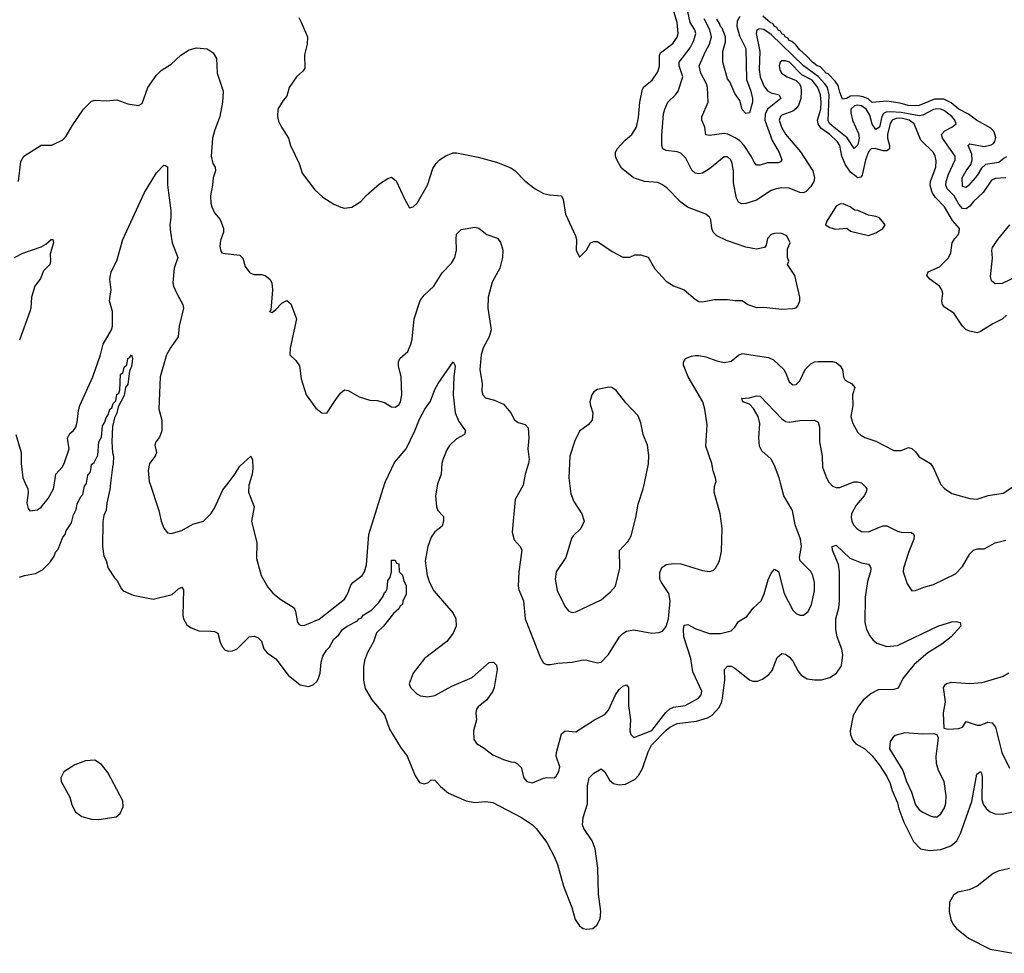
# Model space of a CAD drawing. Header units: inches. Extents: x 1473912 to 1647258, y 640388 to 773423.
# Tile 414 of 420: x 1601052 to 1606501, y 697399 to 702565. Entities that reach past the tile are written whole.
import ezdxf

# ---------------------------------------------------------------- set-up
doc = ezdxf.new("R2010")
doc.units = ezdxf.units.IN
doc.header["$MEASUREMENT"] = 0
doc.layers.add('B6609', color=7, linetype='Continuous')
doc.layers.add('B6700', color=7, linetype='Continuous')

msp = doc.modelspace()

# ---------------------------------------------------------------- linework, layer by layer
at = {"layer": 'B6609', "color": 5}
for points, elevation in [([(1601050, 699480.7), (1601078, 699490), (1601139.6, 699500.4), (1601179.1, 699520.9), (1601219.1, 699560.9), (1601242.9, 699597.1), (1601250, 699618.8), (1601264.4, 699635.6), (1601290, 699701), (1601303.6, 699716.4), (1601310, 699736), (1601338.4, 699781.6), (1601350, 699824.7), (1601365.3, 699854.7), (1601370, 699884.7), (1601390, 699926), (1601402, 699938), (1601410, 699984.7), (1601421.2, 699998.8), (1601421.4, 700000)], 620), ([(1601082.6, 700000), (1601096.4, 699970), (1601099.5, 699950), (1601092.4, 699890), (1601099.8, 699859.8), (1601108.2, 699848.2), (1601150, 699853.4), (1601170, 699868.2), (1601210, 699914.9), (1601239.7, 699970), (1601244.5, 700000)], 640), ([(1601554, 700000), (1601550, 699966), (1601533.4, 699890), (1601530.4, 699850.4), (1601518, 699822), (1601512.3, 699787.7), (1601510.3, 699650), (1601516.8, 699596.8), (1601530, 699572), (1601541, 699530), (1601576.3, 699476.3), (1601590, 699464.7), (1601615.5, 699415.5), (1601624.9, 699404.9), (1601680.4, 699380.4), (1601790, 699358), (1601895.5, 699384.5), (1601930, 699416.3), (1601950, 699424.7), (1601958.8, 699410), (1601954.4, 699270), (1601959.1, 699250), (1601976.7, 699216.7), (1602000.3, 699200.2), (1602044.2, 699184.2), (1602110, 699182), (1602130, 699178.9), (1602147.7, 699170), (1602160.9, 699120.9), (1602173.7, 699093.7), (1602190, 699077.1), (1602210, 699071.6), (1602230, 699072.9), (1602255.4, 699084.6), (1602321.2, 699150), (1602350, 699153.7), (1602370, 699147.3), (1602390, 699126), (1602403.1, 699083.1), (1602421.1, 699061.1), (1602470, 699027.7), (1602537.8, 698937.7), (1602604.6, 698884.6), (1602650, 698876), (1602675.6, 698884.4), (1602697.2, 698902.7), (1602704.7, 698915.2), (1602714, 698950), (1602719.7, 699010), (1602730, 699044), (1602750, 699077.1), (1602766.5, 699093.5), (1602790, 699137.6), (1602818.8, 699161.2), (1602839.3, 699190), (1602864.5, 699210), (1602921.6, 699238.4), (1602929.6, 699250), (1602943.8, 699256.2), (1602953.2, 699270), (1603000.1, 699299.9), (1603039.1, 699340.9), (1603063.9, 699376.1), (1603070, 699394.8), (1603078.9, 699401.1), (1603084.8, 699415.2), (1603090, 699462), (1603102, 699478), (1603109.2, 699510.8), (1603110, 699574), (1603130, 699574), (1603138, 699558), (1603150, 699554), (1603152, 699510), (1603170, 699492), (1603178, 699458), (1603190, 699434), (1603190, 699386), (1603173, 699347), (1603170, 699329.3), (1603158, 699322), (1603150, 699306), (1603121.1, 699278.9), (1603066, 699210), (1603027.5, 699172.5), (1603010, 699122), (1602976.7, 699063.3), (1602960.7, 699019.3), (1602954.9, 698985.1), (1602954, 698910), (1602964.4, 698864.4), (1603001, 698801), (1603070, 698718), (1603098.7, 698638.7), (1603159.9, 698539.9), (1603197, 698490), (1603240.5, 698380.5), (1603264.9, 698344.9), (1603290, 698337), (1603315.1, 698344.9), (1603330, 698358), (1603350, 698357.1), (1603381.5, 698321.5), (1603425.4, 698285.4), (1603522.2, 698242.2), (1603570, 698233.4), (1603630, 698238.9), (1603670, 698233.4), (1603828.2, 698150), (1603890, 698110.2), (1603910.3, 698090), (1603970, 698012.7), (1604012.6, 697930), (1604028.8, 697890), (1604060.9, 697770), (1604108.1, 697651.9), (1604126.1, 697586.1), (1604150.1, 697550.2), (1604170, 697536.5), (1604190, 697532.2), (1604223, 697537), (1604245.9, 697554.1), (1604263.5, 697590), (1604268.9, 697630), (1604254.3, 697725.7), (1604250.9, 697870.9), (1604236.8, 697976.8), (1604220.7, 698020.7), (1604173.3, 698090), (1604167.2, 698110), (1604169.8, 698150), (1604193.6, 698226.4), (1604195.2, 698324.8), (1604203.9, 698370), (1604230, 698396.5), (1604270, 698420.3), (1604290, 698403.8), (1604316.3, 698356.3), (1604338, 698338), (1604370, 698331.5), (1604404.9, 698335.1), (1604457.7, 698362.3), (1604476.4, 698383.5), (1604498.1, 698421.9), (1604530, 698514.3), (1604548.3, 698550), (1604630, 698634.6), (1604650, 698650.7), (1604690, 698671.4), (1604797.3, 698682.7), (1604857.6, 698702.4), (1604883.5, 698716.5), (1604922, 698758), (1604935.5, 698784.5), (1604940.8, 698810), (1604954.8, 698910), (1604953, 698970), (1604970, 698987), (1604990, 698987.4), (1605010, 698977.6), (1605090, 698912.6), (1605110, 698904.6), (1605134.7, 698905.2), (1605163.3, 698916.7), (1605197.3, 698942.7), (1605215.5, 698964.5), (1605244.4, 699035.6), (1605270, 699058.7), (1605290, 699054.9), (1605310, 699040.2), (1605330, 699016.5), (1605359.8, 698959.8), (1605377.7, 698937.7), (1605410, 698918.4), (1605450, 698911.5), (1605490, 698911.6), (1605535.2, 698924.8), (1605571.7, 698948.3), (1605599.8, 698990), (1605607.6, 699050), (1605601.5, 699081.5), (1605576.4, 699150), (1605569, 699190), (1605569.1, 699250), (1605585.7, 699310), (1605589.1, 699350), (1605588.2, 699510), (1605582.5, 699550), (1605549.8, 699630), (1605548.2, 699650), (1605570, 699658), (1605646.1, 699586.1), (1605710, 699560.2), (1605750, 699552.7), (1605759.5, 699539.5), (1605763.2, 699530), (1605760.2, 699510), (1605743.1, 699456.9), (1605730.2, 699370), (1605728.8, 699230), (1605738.3, 699190), (1605756.1, 699156.1), (1605773.2, 699133.2), (1605795.6, 699115.6), (1605850, 699096.5), (1605910, 699102.7), (1606132.7, 699210), (1606210, 699233.2), (1606235.2, 699235.2), (1606256.4, 699230), (1606259.6, 699210), (1606206.7, 699150), (1606155.3, 699110), (1606077.6, 699062.4), (1606002.3, 698997.7), (1605940.3, 698919.7), (1605914.2, 698865.8), (1605890, 698859.2), (1605803.4, 698856.6), (1605763.8, 698836.2), (1605720.6, 698799.4), (1605693.3, 698766.7), (1605664.3, 698715.7), (1605647.6, 698630), (1605648.9, 698610), (1605660.6, 698580.6), (1605678.6, 698558.6), (1605728.4, 698530), (1605770, 698491.1), (1605810, 698440.9), (1605850, 698377.4), (1605870, 698338.4), (1605879.8, 698299.8), (1605910, 698232.4), (1605917.6, 698197.6), (1605945.3, 698125.3), (1605998, 698018), (1606037.7, 697977.7), (1606087.9, 697967.9), (1606150, 697973.2), (1606205.7, 697994.3), (1606239, 698021), (1606259, 698061), (1606321.8, 698238.2), (1606348.5, 698390), (1606370, 698405.3), (1606377.4, 698390), (1606378.5, 698370), (1606377.4, 698250), (1606383.9, 698223.9), (1606400.3, 698200.3), (1606422, 698182), (1606450.8, 698170.8), (1606490, 698169), (1606550, 698182)], 620), ([(1601772.3, 700000), (1601822.3, 699850), (1601835.8, 699790), (1601850, 699751), (1601870, 699726), (1601890, 699722.8), (1601950, 699738), (1602010, 699773), (1602070, 699790.5), (1602110, 699830.4), (1602130, 699861.6), (1602177.1, 699962.9), (1602205.1, 700000)], 640), ([(1602323.8, 700000), (1602320.9, 699990), (1602319, 699950), (1602350.2, 699870), (1602335.5, 699790), (1602364, 699670), (1602363.4, 699583.4), (1602388.9, 699490), (1602425.1, 699425.1), (1602452.8, 699392.8), (1602497.1, 699357.1), (1602570.2, 699310.2), (1602578.9, 699290), (1602588.7, 699230), (1602599.3, 699219.3), (1602610, 699213.4), (1602630, 699214.9), (1602710, 699247.4), (1602850, 699358.9), (1602868.8, 699390), (1602883.8, 699436.2), (1602895.4, 699450), (1602947.2, 699490), (1602960.7, 699510), (1602970.9, 699549.1), (1602984.3, 699715.7), (1603072.9, 700000)], 640), ([(1603365.5, 700000), (1603364, 699996), (1603353.8, 699930), (1603359.3, 699870), (1603366, 699850), (1603396.7, 699816.7), (1603398.3, 699790), (1603390, 699762), (1603350, 699731.2), (1603330, 699701.3), (1603310, 699649.5), (1603296.8, 699570), (1603306.8, 699490), (1603319.5, 699450), (1603344.5, 699404.5), (1603450, 699280.5), (1603465.3, 699250), (1603466.7, 699210), (1603451.3, 699170), (1603415.8, 699124.2), (1603292.4, 699030), (1603228.8, 698950), (1603206.8, 698890), (1603214.8, 698870), (1603250, 698834), (1603270, 698823), (1603310, 698818.4), (1603350, 698825.7), (1603443.5, 698876.5), (1603555.3, 698924.7), (1603650, 699008.4), (1603674, 699010), (1603690, 698994), (1603694.9, 698970), (1603678.5, 698870), (1603670, 698849.6), (1603638, 698802), (1603590, 698762.4), (1603580.9, 698750), (1603576, 698730), (1603579.5, 698690), (1603564.2, 698630), (1603564.6, 698584.6), (1603579.3, 698559.3), (1603617.3, 698537.3), (1603670, 698497.1), (1603730, 698471.5), (1603770, 698458), (1603790, 698456.4), (1603807, 698447), (1603826.4, 698426.4), (1603841.6, 698370), (1603858.8, 698350), (1603890, 698342.4), (1603950, 698368.4), (1603970, 698372.4), (1604010, 698370.6), (1604020.5, 698379.5), (1604035.8, 698404.2), (1604041, 698430), (1604020.9, 698490), (1604022, 698510), (1604050, 698614), (1604070, 698630.4), (1604130, 698624.2), (1604233.6, 698690), (1604290, 698720.2), (1604310, 698743.6), (1604350, 698828.7), (1604370, 698858.7), (1604390, 698878), (1604410, 698884.9), (1604421.6, 698870), (1604421, 698770), (1604433, 698690), (1604429.3, 698630), (1604434, 698610), (1604450, 698592.4), (1604550, 698632.3), (1604627.8, 698732.2), (1604650, 698751.9), (1604670, 698760.6), (1604735.1, 698770), (1604809.4, 698810), (1604823.6, 698830), (1604827.8, 698850), (1604777.1, 698957.1), (1604766.7, 699030), (1604727.2, 699150), (1604725.4, 699190), (1604730, 699214.9), (1604750, 699219), (1604794.3, 699194.3), (1604870, 699169.4), (1604930, 699168.4), (1604990, 699184), (1605010, 699203.7), (1605030, 699235.6), (1605076.9, 699263.1), (1605111.4, 699308.6), (1605154.7, 699350), (1605172.5, 699387.5), (1605194, 699466), (1605210, 699503), (1605230, 699524.4), (1605252, 699512), (1605282.3, 699390), (1605330, 699297.6), (1605350, 699279.5), (1605370, 699270.4), (1605390, 699270.4), (1605415.1, 699290), (1605434.2, 699330), (1605450, 699404.7), (1605449.8, 699450), (1605442, 699490), (1605430, 699512.6), (1605371.1, 699570), (1605367.7, 699590), (1605378, 699650), (1605373.6, 699690), (1605343.7, 699770), (1605329.1, 699850), (1605280.7, 699930), (1605262.3, 700000)], 640), ([(1603839.4, 700000), (1603837.4, 699990), (1603794.9, 699910), (1603777, 699730), (1603787.6, 699687.6), (1603822, 699650), (1603830.4, 699630), (1603815.2, 699510), (1603811.3, 699431.3), (1603814.3, 699410), (1603839.6, 699350), (1603849.1, 699250), (1603934.6, 699034.6), (1603948.8, 699008.8), (1603960.9, 699000.9), (1603970, 698996.3), (1603990, 698997.1), (1604030, 699005.3), (1604110, 699010.3), (1604170, 699022.4), (1604190, 699021.6), (1604250, 699006.4), (1604270, 699010.4), (1604310, 699052.4), (1604372.2, 699150), (1604390.6, 699169.4), (1604410, 699181.2), (1604450, 699188.4), (1604550, 699170.3), (1604590, 699173.7), (1604610, 699181.3), (1604630, 699208.2), (1604641.9, 699250), (1604651.1, 699350), (1604645, 699390), (1604603.4, 699450), (1604594.4, 699470), (1604594.6, 699505.4), (1604606.6, 699533.4), (1604630, 699550.2), (1604670, 699555.4), (1604710, 699554.3), (1604830, 699518), (1604870, 699511), (1604890, 699518), (1604902, 699530), (1604924, 699570), (1604935.3, 699624.7), (1604940.3, 699750), (1604928.2, 699830), (1604895.8, 699950), (1604897.6, 699982.4), (1604903, 700000)], 660), ([(1604094.3, 700000), (1604102, 699942), (1604119.5, 699899.5), (1604163.8, 699830), (1604176.4, 699790), (1604158, 699750), (1604115.5, 699710), (1604105.4, 699694.6), (1604074.7, 699590), (1604021.2, 699510), (1604015.4, 699470), (1604026.9, 699406.9), (1604070, 699315.5), (1604091.8, 699291.8), (1604110, 699284.4), (1604130, 699288.7), (1604270, 699355.8), (1604321.1, 699398.9), (1604348.6, 699431.4), (1604373, 699530), (1604371.5, 699628.5), (1604419.6, 699680.4), (1604435.3, 699710), (1604461.7, 699810), (1604474.9, 699885.1), (1604503, 699970), (1604509.2, 700000)], 680), ([(1605535.8, 700000), (1605550, 699984.7), (1605570, 699976.2), (1605590, 699976.3), (1605650.6, 700000)], 640), ([(1605711.8, 700000), (1605730, 699984), (1605739.3, 699970), (1605735.8, 699950), (1605724.6, 699930), (1605681.3, 699878.7), (1605655.5, 699830), (1605652.6, 699810), (1605657.1, 699790), (1605666.5, 699770), (1605687, 699747), (1605710, 699732.9), (1605750, 699731), (1605810, 699757.5), (1605830, 699763.8), (1605850, 699763.8), (1605910, 699734.2), (1605930, 699729.2), (1605987.4, 699727.4), (1605997.8, 699717.8), (1606002, 699710), (1605999.7, 699690), (1605970, 699616.2), (1605942.3, 699530), (1605941.3, 699510), (1605964.1, 699444.1), (1605990, 699404.7), (1606010, 699406), (1606055.1, 699424.9), (1606110, 699440.5), (1606230, 699498.4), (1606270, 699539.1), (1606309.8, 699610.2), (1606330, 699630.4), (1606350, 699636.4), (1606390, 699638), (1606450, 699670.4), (1606510, 699684.9)], 640), ([(1606146.7, 700000), (1606150, 699992.7), (1606170, 699970.4), (1606210, 699943.1), (1606310, 699915.6), (1606350, 699912.9), (1606412.1, 699932.1), (1606494.6, 699945.4), (1606570, 699995.5)], 660), ([(1606525.5, 698950), (1606494.8, 698930), (1606376.2, 698896.2), (1606310, 698889.4), (1606210, 698897.6), (1606181, 698890), (1606170, 698881.2), (1606163, 698870), (1606174, 698790), (1606162.8, 698730), (1606165.4, 698645.4), (1606190, 698638.8), (1606250, 698643), (1606269.4, 698650.6), (1606290, 698681), (1606350, 698661.3), (1606370, 698662), (1606410, 698678.3), (1606434.4, 698674.4), (1606452.6, 698650), (1606486.7, 698510), (1606530, 698423.8)], 640), ([(1606530, 697868.7), (1606467.1, 697852.9), (1606439.5, 697840.5), (1606350, 697769.8), (1606306.8, 697750), (1606242.9, 697737.1), (1606219.3, 697720.7), (1606198.1, 697681.9), (1606195.5, 697630), (1606205.3, 697585.3), (1606217.6, 697557.6), (1606235.5, 697535.5), (1606303.1, 697483.1), (1606422.5, 697422.6), (1606550, 697398.9)], 620)]:
    msp.add_lwpolyline(points, dxfattribs=dict(at, elevation=elevation))
for points, elevation in [([(1605950, 698619.7), (1605896.4, 698603.6), (1605885.1, 698594.9), (1605869, 698571), (1605866.4, 698530), (1605938.9, 698410), (1605959, 698350), (1605988.2, 698290), (1606010, 698220.4), (1606030, 698193.1), (1606050, 698179.7), (1606090, 698159.5), (1606110, 698154), (1606130, 698154.9), (1606150, 698170.5), (1606170, 698204), (1606176.9, 698230), (1606178.9, 698270), (1606168, 698350), (1606137.7, 698410), (1606125.1, 698450), (1606123, 698490), (1606136, 698590), (1606130, 698608), (1606113.2, 698613.2), (1606048.2, 698611.8)], 640), ([(1601467.1, 698467.1), (1601415.4, 698464.6), (1601358, 698442), (1601296.7, 698403.3), (1601279.3, 698370), (1601281.6, 698350), (1601330, 698262.8), (1601340.9, 698220.9), (1601361.1, 698181.1), (1601395.3, 698155.2), (1601450, 698140.3), (1601490, 698139.5), (1601550, 698148.2), (1601585.2, 698154.8), (1601607.7, 698172.3), (1601624.7, 698210), (1601622.8, 698242.8), (1601540.1, 698400.1), (1601504.4, 698444.4)], 620)]:
    msp.add_lwpolyline(points, close=True, dxfattribs=dict(at, elevation=elevation))
at = {"layer": 'B6700', "color": 5}
for points, elevation in [([(1602596.8, 702576.8), (1602610, 702552), (1602644, 702470), (1602642.8, 702430), (1602628.5, 702371.5), (1602630, 702298), (1602619, 702281), (1602584, 702250), (1602544, 702190), (1602530, 702142), (1602510, 702119), (1602481.1, 702070), (1602479.3, 702030), (1602484.7, 702004.7), (1602500.5, 701970), (1602540.5, 701910), (1602550.7, 701870), (1602599.1, 701770), (1602615.5, 701715.5), (1602684.8, 701624.8), (1602730, 701583), (1602790, 701544.9), (1602828.5, 701528.5), (1602850, 701522), (1602890, 701528), (1602940.8, 701559.2), (1602970, 701593), (1603042.3, 701657.7), (1603090, 701687.3), (1603110, 701694.8), (1603134.6, 701674.6), (1603182.8, 701570), (1603210, 701524.7), (1603230, 701530.7), (1603251.3, 701550), (1603308.5, 701650), (1603338.8, 701741.2), (1603356.4, 701770), (1603375.1, 701790), (1603410, 701812.6), (1603450, 701828.9), (1603470, 701828.9), (1603590, 701804.9), (1603690, 701776.3), (1603770, 701746.2), (1603794.3, 701730), (1603850, 701671.8), (1603904.9, 701630), (1603950, 701604), (1603983.9, 701596.1), (1604050.4, 701590.4), (1604059.1, 701570), (1604072.7, 701490), (1604128.5, 701368.5), (1604134, 701350), (1604131, 701290), (1604150, 701252), (1604188.7, 701290), (1604210, 701331.3), (1604230, 701338), (1604250, 701338), (1604330, 701282), (1604390, 701252), (1604428.4, 701251.6), (1604456.4, 701263.6), (1604490, 701264.7), (1604530, 701251), (1604566.6, 701186.6), (1604630, 701119.1), (1604670, 701093), (1604730, 701070.5), (1604790, 701018.8), (1604810, 701006.8), (1604830, 701004.9), (1604896.8, 701016.8), (1604970, 701017.3), (1605010, 701011), (1605050, 701011), (1605082, 700990), (1605130, 700973.4), (1605170, 700974), (1605270, 700964), (1605330, 700967.3), (1605349.2, 700970.8), (1605358.6, 700981.4), (1605369.2, 701010), (1605369.1, 701029.1), (1605342, 701150), (1605302, 701210), (1605308, 701230), (1605302, 701250), (1605302, 701298), (1605315.3, 701330), (1605298, 701370), (1605264.7, 701384.7), (1605230, 701382.7), (1605210, 701376), (1605190, 701355.3), (1605182.8, 701317.2), (1605174.4, 701305.6), (1605130, 701296.2), (1605070, 701306), (1604963.1, 701343.1), (1604909.8, 701369.8), (1604889.7, 701389.7), (1604881.6, 701410), (1604877.7, 701457.7), (1604870, 701472.7), (1604850, 701489.3), (1604747.9, 701527.9), (1604710, 701555.1), (1604634.2, 701634.1), (1604606, 701654), (1604583.9, 701663.9), (1604510, 701669.7), (1604449.8, 701689.8), (1604383, 701743), (1604356, 701790), (1604349.8, 701810), (1604349.8, 701830), (1604358, 701850), (1604402.1, 701897.9), (1604440.3, 701930), (1604464.8, 701970), (1604476, 702024), (1604483.7, 702110), (1604499, 702181), (1604506.7, 702193.3), (1604551.6, 702230), (1604583.8, 702276.2), (1604592.2, 702307.8), (1604592.1, 702367.9), (1604598.8, 702381.2), (1604666.2, 702433.8), (1604690, 702468), (1604695.7, 702490), (1604691.1, 702550), (1604672.7, 702610)], 680), ([(1606513.8, 700930), (1606490, 700908.8), (1606437.4, 700882.6), (1606370, 700839.2), (1606350, 700832.3), (1606310, 700841.2), (1606289.7, 700850), (1606270, 700869.7), (1606221.4, 700941.4), (1606170, 700975.1), (1606159.7, 700990), (1606155.6, 701010), (1606161, 701050), (1606155.4, 701070), (1606141.7, 701090), (1606088.7, 701128.7), (1606072.8, 701150), (1606079.5, 701170), (1606142.2, 701197.8), (1606192.3, 701247.7), (1606204.7, 701275.3), (1606212.7, 701330), (1606226.3, 701353.7), (1606245.5, 701374.5), (1606252, 701390), (1606252.4, 701410), (1606214.6, 701454.6), (1606170, 701530.7), (1606120.9, 701580.9), (1606100.9, 701610), (1606090.8, 701650), (1606093.2, 701670), (1606122, 701750), (1606124.6, 701784.6), (1606119.2, 701810), (1606109.1, 701830), (1606039.4, 701899.4), (1606001.7, 701990), (1605974.5, 702010), (1605930, 702020.3), (1605902, 702018), (1605880.3, 702010), (1605869.4, 701990.6), (1605855, 701930), (1605855.3, 701910), (1605866.1, 701870), (1605865.6, 701850), (1605850, 701840.2), (1605830, 701840.6), (1605787, 701853), (1605764.5, 701850), (1605750, 701834.8), (1605733.3, 701790), (1605715.2, 701704.8), (1605706.4, 701693.6), (1605690, 701691.2), (1605650, 701722.5), (1605621.4, 701761.4), (1605601.6, 701810), (1605591, 701870), (1605578.6, 701890), (1605534.7, 701930), (1605486, 701966), (1605470.3, 701990), (1605467.5, 702010), (1605484.7, 702070), (1605487.4, 702110), (1605483, 702150), (1605469.9, 702190), (1605438.2, 702230), (1605380.6, 702260.6), (1605312.8, 702330), (1605290, 702338.3), (1605270, 702337.4), (1605261.3, 702330), (1605255.6, 702310), (1605258.3, 702290), (1605267.4, 702270), (1605299.3, 702250), (1605349.5, 702229.5), (1605368.3, 702210), (1605374.1, 702194.1), (1605377.5, 702170), (1605374.8, 702130), (1605362.2, 702090), (1605347.9, 702072.1), (1605330, 702059.9), (1605270, 702037.9), (1605261.6, 702030), (1605254.5, 702010), (1605267.5, 701970), (1605290, 701932.2), (1605374, 701834), (1605441.7, 701730), (1605450.1, 701690), (1605446.3, 701670), (1605430, 701642.7), (1605405.1, 701614.9), (1605390, 701606.6), (1605370, 701609), (1605310, 701632.6), (1605270, 701634.3), (1605238.8, 701630), (1605210, 701619.4), (1605130, 701566.1), (1605070, 701548.3), (1605047.3, 701547.3), (1605030, 701555.6), (1605018.4, 701578.4), (1605002.6, 701662.6), (1605001.5, 701730), (1604995.5, 701770), (1604987, 701790), (1604970, 701807), (1604950, 701805.7), (1604870, 701740.2), (1604830, 701716.5), (1604810, 701711.6), (1604790, 701716.8), (1604772.5, 701732.5), (1604738.3, 701798.3), (1604710, 701826.5), (1604690, 701833.7), (1604630, 701842.3), (1604610.8, 701850.8), (1604605.3, 701870), (1604605.5, 701925.5), (1604615.3, 702044.7), (1604621.4, 702070), (1604638.4, 702110), (1604682, 702150), (1604695.3, 702170), (1604722, 702250), (1604700.7, 702310), (1604701.4, 702330), (1604763.1, 702410), (1604783.2, 702450), (1604794, 702490), (1604788.8, 702510), (1604763, 702550), (1604749.1, 702610)], 660), ([(1606510, 701689.9), (1606450, 701687.1), (1606430, 701677.3), (1606383.9, 701610), (1606330, 701559.6), (1606310, 701533.8), (1606290, 701518.8), (1606270, 701521.4), (1606250, 701544.1), (1606223.1, 701590), (1606185.5, 701630), (1606177.5, 701650), (1606179.3, 701670), (1606192.5, 701710), (1606229.4, 701790), (1606228.7, 701810), (1606158.1, 701910), (1606154.1, 701930), (1606171.7, 701950), (1606210.8, 701970), (1606233.9, 701990), (1606227.2, 702010), (1606210.3, 702030), (1606170, 702061.4), (1606150, 702070.4), (1606128.3, 702071.7), (1606110, 702067.9), (1606050, 702037), (1606030, 702033.8), (1605930, 702051.6), (1605870, 702056.1), (1605846.3, 702053.7), (1605833.2, 702046.8), (1605822.9, 702030), (1605810, 701971.6), (1605790, 701958.4), (1605770, 701987.9), (1605756.5, 702036.5), (1605737.2, 702070), (1605710, 702089.5), (1605690, 702092.5), (1605671.7, 702088.3), (1605651.9, 702070), (1605651.5, 702050), (1605661.1, 702010), (1605694.8, 701934.8), (1605697.9, 701910), (1605690, 701873.1), (1605670, 701852.7), (1605632.2, 701912.2), (1605556.7, 701970), (1605534.8, 701990), (1605526.4, 702006.4), (1605531.3, 702150), (1605521.6, 702190), (1605508.2, 702210), (1605470.8, 702250.9), (1605390.6, 702310), (1605210, 702483.4), (1605170, 702510.7), (1605145.4, 702514.6), (1605130.8, 702509.2), (1605128.4, 702490), (1605147.6, 702390), (1605145, 702290), (1605150.4, 702250), (1605170, 702199.8), (1605190, 702171.3), (1605210, 702160.7), (1605255.3, 702150), (1605263.8, 702130), (1605191.3, 702070), (1605176.7, 702043.3), (1605175.1, 702010), (1605216.3, 701896.3), (1605254.2, 701830), (1605270, 701789.5), (1605261.6, 701778.4), (1605250, 701772.9), (1605190, 701773.6), (1605150, 701760.3), (1605130, 701760.9), (1605116.4, 701776.4), (1605100.2, 701810), (1605061.6, 701870), (1605036.1, 701896.1), (1605012.4, 701912.4), (1604971.6, 701931.6), (1604950, 701935), (1604870, 701923.9), (1604848.8, 701928.8), (1604843.5, 701970), (1604827.2, 702010), (1604827.5, 702027.5), (1604861.2, 702110), (1604857.7, 702190), (1604852.7, 702210), (1604821.3, 702270), (1604812.8, 702310), (1604847.3, 702390), (1604870, 702430.2), (1604881.3, 702470), (1604871.6, 702510), (1604840.5, 702570)], 640), ([(1605036.5, 702583.5), (1605022.9, 702557.1), (1605020.3, 702530), (1605036.4, 702476.4), (1605070, 702406), (1605073.9, 702233.9), (1605098.9, 702170), (1605108, 702130), (1605108, 702110), (1605090, 702049.4), (1605070, 702045.6), (1605050, 702069.3), (1605037.7, 702117.7), (1605010, 702157.2), (1604981.8, 702221.8), (1604970, 702238), (1604943.9, 702330), (1604942.5, 702390), (1604957.8, 702442.2), (1604957.4, 702470), (1604939.3, 702519.3), (1604930, 702528.3), (1604925.3, 702545.3), (1604910, 702567.8)], 620), ([(1606513.8, 701806.2), (1606500, 701800), (1606470, 701774.7), (1606396.6, 701763.4), (1606375.6, 701744.4), (1606350, 701702.6), (1606304.9, 701650), (1606290, 701636.3), (1606270, 701642.4), (1606268.5, 701690), (1606289.1, 701730), (1606315.2, 701764.8), (1606323.2, 701790), (1606321, 701821), (1606301.5, 701870), (1606310, 701877.6), (1606390, 701864.4), (1606427.5, 701872.5), (1606440.3, 701879.7), (1606449.1, 701890.9), (1606453.4, 701913.4), (1606444.7, 701944.7), (1606425.6, 701965.6), (1606346.9, 702010), (1606302.2, 702042.2), (1606248.8, 702070), (1606206.2, 702106.2), (1606165.4, 702125.4), (1606114.4, 702125.6), (1606030, 702091.5), (1606010, 702089), (1605969, 702090), (1605924.3, 702104.3), (1605850, 702114.7), (1605770, 702107.9), (1605747.4, 702127.4), (1605719.1, 702139.1), (1605690, 702144.1), (1605650, 702141.8), (1605626.8, 702130), (1605606.1, 702126.1), (1605590, 702164), (1605581.2, 702201.2), (1605565.8, 702225.8), (1605525.9, 702265.9), (1605515.6, 702270), (1605483.9, 702303.9), (1605466, 702310), (1605438.9, 702330), (1605406.4, 702366.4), (1605370, 702398), (1605346.9, 702426.9), (1605325.1, 702445.1), (1605310, 702449.9), (1605303.3, 702463.3), (1605287.9, 702470), (1605282.5, 702482.5), (1605270, 702487.9), (1605262.5, 702502.5), (1605250, 702507.9), (1605242.2, 702522.2), (1605227.2, 702530), (1605222, 702542), (1605205.1, 702550), (1605164.1, 702584.1)], 620), ([(1601045.6, 701670), (1601058.6, 701781.4), (1601074, 701810), (1601170, 701870.7), (1601230, 701870.7), (1601290, 701900.7), (1601310, 701920.7), (1601341.5, 701978.5), (1601405.1, 702070), (1601450, 702114), (1601470, 702120.7), (1601530, 702117.3), (1601590, 702122), (1601650, 702100.7), (1601710, 702090.8), (1601730, 702101), (1601760.5, 702190), (1601810, 702259.1), (1601835.2, 702284.8), (1601890, 702319.5), (1601943.6, 702370), (1601990, 702398.3), (1602030, 702410.3), (1602090, 702403.8), (1602122.3, 702382.3), (1602140.4, 702350), (1602145.7, 702270), (1602177.3, 702170), (1602173.8, 702110), (1602159.6, 702030), (1602129.2, 701950), (1602119.1, 701910), (1602111.3, 701810), (1602120.9, 701770), (1602133.8, 701750), (1602134.7, 701730), (1602122, 701690), (1602119.5, 701650), (1602107.4, 701590), (1602108.9, 701550), (1602115.3, 701530), (1602130, 701497.3), (1602160.6, 701460.6), (1602180.8, 701410), (1602179.6, 701390), (1602163.6, 701343.6), (1602159.5, 701310), (1602164.4, 701284.4), (1602170, 701276), (1602190, 701270.7), (1602270, 701263), (1602286.7, 701246.7), (1602300.3, 701200.3), (1602324.7, 701164.7), (1602350, 701155.5), (1602390, 701156.3), (1602410, 701150.7), (1602436, 701130), (1602446.8, 701110), (1602450.7, 701070), (1602442, 700958), (1602434, 700950), (1602450, 700946), (1602470, 700961), (1602502.5, 700997.5), (1602530, 701010.8), (1602553.2, 700993.2), (1602583, 700910), (1602548.2, 700748.2), (1602547.7, 700710), (1602579.3, 700679.3), (1602600.7, 700650), (1602610, 700578), (1602638, 700490), (1602690, 700416), (1602724.7, 700390), (1602751.7, 700388.3), (1602805.2, 700470), (1602830, 700501), (1602850, 700517.3), (1602870, 700514), (1602930, 700479.1), (1602990, 700459.1), (1603030, 700458.8), (1603070, 700447.7), (1603110, 700423.7), (1603130, 700420.3), (1603150, 700433.7), (1603158.9, 700450), (1603166, 700490), (1603163.2, 700590), (1603148.2, 700650), (1603148, 700672), (1603155.9, 700690), (1603199.8, 700730), (1603216.5, 700770), (1603223.3, 700796.7), (1603234.3, 700910), (1603268.1, 701011.9), (1603290, 701041.3), (1603343.1, 701090), (1603390, 701164.9), (1603441, 701219), (1603460.4, 701250), (1603469.8, 701290), (1603466.6, 701353.4), (1603470, 701378), (1603496, 701404), (1603570, 701418), (1603592.7, 701412.7), (1603636.7, 701376.7), (1603695.6, 701355.6), (1603712.2, 701332.2), (1603720.5, 701310), (1603725.5, 701290), (1603723.8, 701250), (1603708.8, 701190), (1603666.9, 701113.1), (1603644.7, 701030), (1603642.9, 700970), (1603660.5, 700850), (1603650.2, 700810), (1603617.4, 700750), (1603606, 700710), (1603599.3, 700630), (1603611.5, 700550), (1603610.3, 700510), (1603614.9, 700490), (1603630, 700472.2), (1603679.9, 700459.9), (1603730, 700437.6), (1603770.4, 700390), (1603790.6, 700350.6), (1603810, 700336), (1603850, 700324.7), (1603866, 700306), (1603870.3, 700250.3), (1603864.9, 700190), (1603871, 700131), (1603868.4, 700110), (1603849.3, 700050.7), (1603839.4, 700000)], 660), ([(1601244.5, 700000), (1601252.4, 700050), (1601286.6, 700090), (1601297.6, 700110), (1601325.1, 700190), (1601316.8, 700250), (1601330, 700275.8), (1601350, 700292.7), (1601362, 700310), (1601370, 700338), (1601376.6, 700403.4), (1601384.7, 700430), (1601457, 700590), (1601499, 700710), (1601514.4, 700770), (1601559.8, 700850), (1601564.8, 700870), (1601566.5, 700950), (1601549.9, 701010), (1601558.9, 701070), (1601551.6, 701130), (1601558, 701170), (1601589.2, 701230.8), (1601622, 701350), (1601742.4, 701610), (1601810, 701718), (1601850, 701760.7), (1601859.1, 701759.1), (1601870.4, 701750.4), (1601869.1, 701650), (1601887.9, 701510), (1601888.9, 701471.1), (1601883.1, 701430), (1601886, 701390), (1601896.5, 701330), (1601928, 701250), (1601906.7, 701190), (1601898.9, 701110), (1601903.1, 701090), (1601921.5, 701050), (1601954.9, 700990), (1601958, 700970), (1601933.7, 700870), (1601928.5, 700810), (1601885.7, 700750), (1601863.7, 700710), (1601830.3, 700590), (1601822.8, 700410), (1601838, 700350), (1601838.4, 700290), (1601825.5, 700254.5), (1601806, 700230), (1601799.3, 700210), (1601808.5, 700170), (1601801.3, 700150), (1601770.2, 700110), (1601762.8, 700070), (1601768.9, 700010), (1601772.3, 700000)], 640), ([(1606573.3, 701146.7), (1606490, 701106), (1606450, 701103.6), (1606430, 701121.2), (1606424.4, 701144.4), (1606434.8, 701245.2), (1606432.2, 701290), (1606435.5, 701304.5), (1606466, 701350), (1606531.7, 701430)], 640), ([(1601022.7, 701250), (1601070, 701274), (1601170.8, 701309.2), (1601196, 701324), (1601226, 701350), (1601236, 701350), (1601239.3, 701330), (1601220.8, 701270), (1601222, 701230), (1601218, 701210), (1601183.4, 701176.6), (1601167, 701133), (1601136.5, 701090), (1601117.8, 701030), (1601113.4, 700970), (1601107.2, 700950), (1601050, 700792)], 640), ([(1601421.4, 700000), (1601430, 700044.7), (1601441.2, 700058.8), (1601445.6, 700074.4), (1601450, 700104.7), (1601464.1, 700115.9), (1601484.8, 700155.2), (1601489.7, 700229.7), (1601504.8, 700255.2), (1601510, 700318), (1601522.7, 700337.3), (1601530, 700364.7), (1601541.2, 700378.8), (1601550, 700411), (1601562, 700418), (1601570, 700442), (1601584, 700456), (1601590, 700491.3), (1601600.4, 700499.6), (1601605.6, 700514.4), (1601610, 700602), (1601624.7, 700615.3), (1601630, 700642), (1601644.7, 700655.3), (1601650, 700691.3), (1601662, 700698), (1601670, 700710.7), (1601676, 700690), (1601674.8, 700674.8), (1601670, 700646), (1601659.6, 700620.4), (1601650, 700548), (1601638, 700530), (1601630, 700486), (1601596.9, 700423.1), (1601590, 700388), (1601577.3, 700362.7), (1601565.4, 700314.6), (1601561, 700230), (1601564.7, 700170), (1601570.3, 700150), (1601570, 700106), (1601564.7, 700090), (1601554, 700000)], 620), ([(1604903, 700000), (1604906, 700010), (1604902.7, 700030), (1604889.6, 700069.6), (1604882.7, 700110), (1604850, 700206), (1604855.9, 700324.1), (1604844, 700410), (1604832.2, 700450), (1604750.9, 700590), (1604726.5, 700653.5), (1604724.7, 700670), (1604736, 700690), (1604770, 700704.2), (1604790, 700706.3), (1604810, 700707.4), (1604850, 700699.6), (1604910, 700677.4), (1604951.4, 700668.6), (1604990, 700675.8), (1605030, 700708.7), (1605050, 700717.4), (1605196, 700696), (1605223, 700683), (1605280.3, 700630), (1605292.8, 700610), (1605310, 700560.5), (1605330, 700545.5), (1605350, 700546.7), (1605370, 700566.4), (1605399.7, 700630), (1605430, 700661.5), (1605450, 700671.2), (1605470, 700674), (1605550, 700673.1), (1605570, 700668.5), (1605592.4, 700650), (1605605.7, 700630), (1605610.3, 700590), (1605620.3, 700570), (1605656.3, 700550), (1605673.4, 700530), (1605661.1, 700490), (1605662.2, 700430), (1605651.5, 700370), (1605662.3, 700330), (1605690, 700281.6), (1605706.3, 700266.3), (1605730, 700253.1), (1605790, 700232.3), (1605890, 700180.9), (1605930, 700182), (1605970, 700198.7), (1605990, 700191.7), (1606010, 700174), (1606030, 700145.5), (1606091.8, 700110), (1606107.1, 700087.1), (1606146.7, 700000)], 660), ([(1603072.9, 700000), (1603076, 700010), (1603125.6, 700114.4), (1603190.9, 700190), (1603239.4, 700290), (1603264.7, 700355.3), (1603293.3, 700410), (1603325.5, 700454.5), (1603350, 700519.1), (1603367.7, 700552.3), (1603450, 700671.3), (1603462, 700650), (1603454.4, 700590), (1603450.3, 700490), (1603462.3, 700390), (1603481.8, 700341.8), (1603519.3, 700290), (1603512.7, 700270), (1603470, 700245.4), (1603430.9, 700209.1), (1603415.2, 700184.8), (1603394.2, 700130), (1603388.3, 700110), (1603384.6, 700050), (1603365.5, 700000)], 640), ([(1604509.2, 700000), (1604531.8, 700108.2), (1604534.6, 700154.6), (1604526.9, 700210), (1604502.2, 700270), (1604490, 700335.3), (1604474.2, 700374.1), (1604405.8, 700445.8), (1604352.9, 700512.9), (1604329.2, 700529.2), (1604312.7, 700532.7), (1604250, 700519.6), (1604230, 700505.6), (1604218, 700490), (1604208, 700450), (1604210.3, 700430), (1604224.4, 700390), (1604219.3, 700350), (1604197.4, 700322.6), (1604150, 700289), (1604124.4, 700235.6), (1604097, 700150), (1604090.3, 700030.3), (1604094.3, 700000)], 680), ([(1605262.3, 700000), (1605254.5, 700030), (1605230, 700098), (1605210, 700132.9), (1605159.5, 700179.5), (1605145.3, 700205.3), (1605142.2, 700250), (1605148.5, 700330), (1605138.5, 700370), (1605113.5, 700413.5), (1605090, 700438), (1605054, 700450), (1605049, 700469), (1605046, 700470), (1605090, 700473.4), (1605130, 700483.1), (1605150, 700482), (1605270, 700356), (1605290, 700341.3), (1605310, 700337.6), (1605370, 700347.4), (1605450, 700348.5), (1605470, 700338.4), (1605478.9, 700310), (1605477.9, 700230), (1605492.5, 700150), (1605494.3, 700090), (1605516.8, 700030), (1605530, 700006.3), (1605535.8, 700000)], 640), ([(1601030.4, 700270), (1601060.4, 700170), (1601059.5, 700110), (1601068.9, 700030), (1601082.6, 700000)], 640), ([(1602205.1, 700000), (1602242.7, 700050), (1602270, 700094.4), (1602330.6, 700150.6), (1602340.7, 700130), (1602342.3, 700082.3), (1602338.3, 700050), (1602323.8, 700000)], 640), ([(1605650.6, 700000), (1605670, 700007.6), (1605688.7, 700008.7), (1605710, 700001.6), (1605711.8, 700000)], 640)]:
    msp.add_lwpolyline(points, dxfattribs=dict(at, elevation=elevation))
at = {"layer": 'B6700', "color": 5, "elevation": 680}
msp.add_lwpolyline([(1605610, 701546), (1605590, 701545.2), (1605570, 701533.2), (1605518.8, 701450), (1605512, 701430), (1605534.8, 701414.8), (1605566.4, 701406.4), (1605630, 701411.3), (1605650, 701396), (1605750, 701370.8), (1605790, 701386.8), (1605828, 701410), (1605842, 701430), (1605810, 701468.7), (1605790, 701477.2), (1605750, 701483.7), (1605690, 701509), (1605671.6, 701511.6), (1605648.7, 701530)], close=True, dxfattribs=at)

doc.saveas('drawing.dxf')
